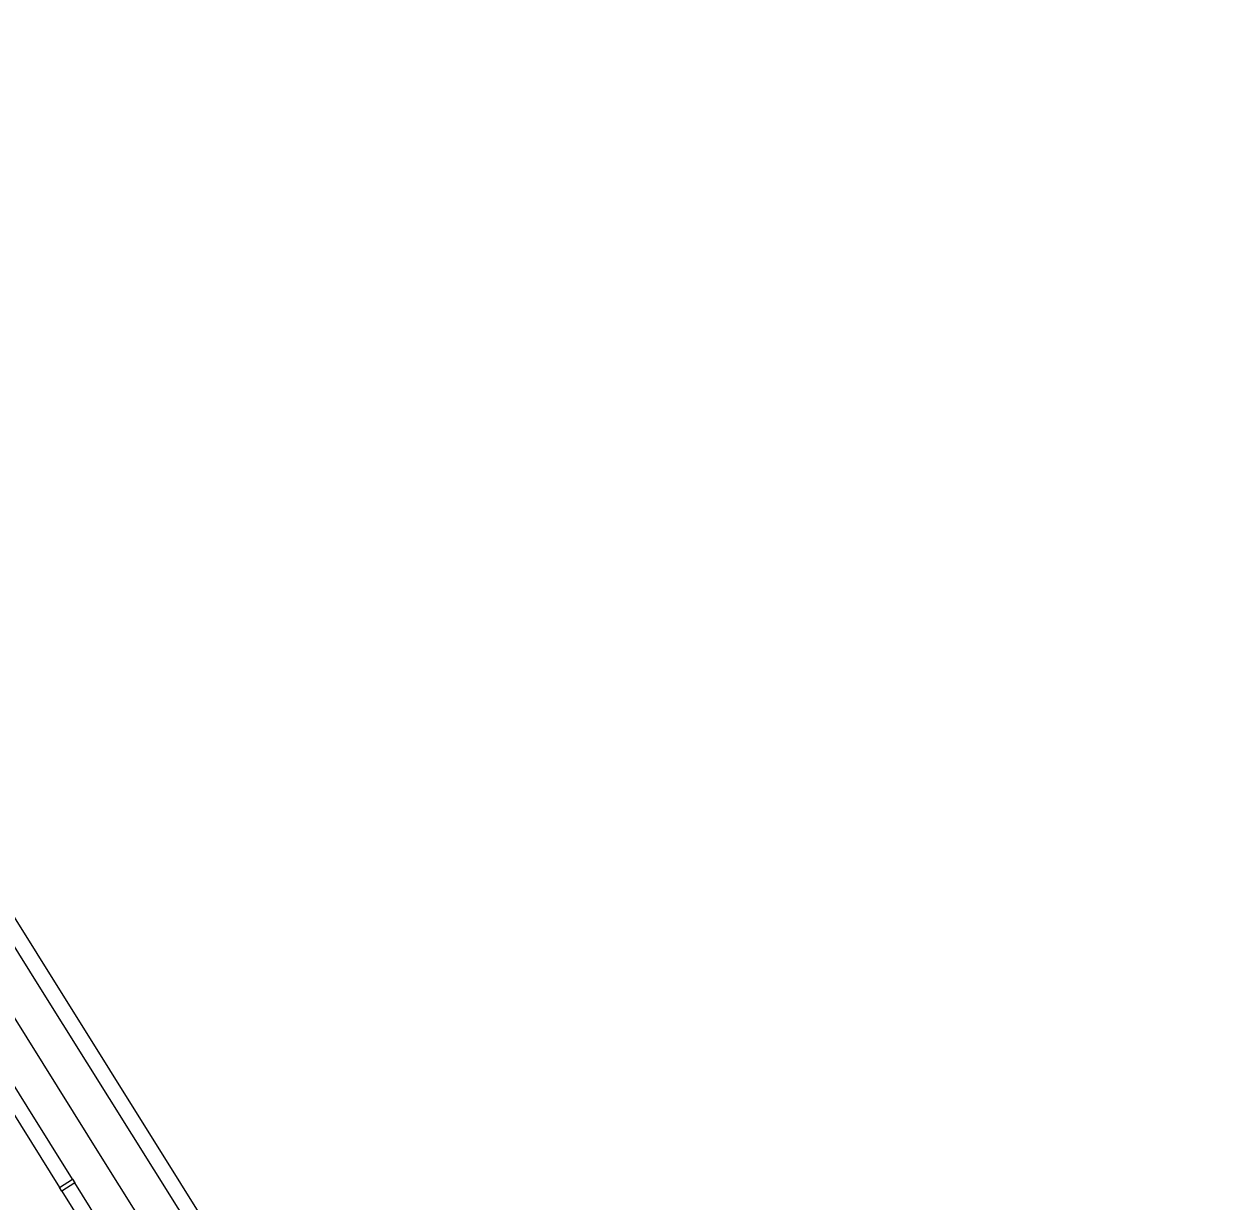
# Model space of a CAD drawing. Extents: x 157321 to 158827, y 386650 to 388532.
# Drawn here: x 158703.9 to 158821.2, y 387395.4 to 387511 of the extents above; entities that cross this region are included whole.
import ezdxf

# ---------------------------------------------------------------- set-up
doc = ezdxf.new("R2010")
doc.units = 0
for name, color, linetype in [('IMGEO_Haag', 7, 'Continuous'), ('IMGEO_Rijbaan_lokaal_open', 7, 'Continuous'), ('IMGEO_Rijbaan_regionaal_gesloten', 7, 'Continuous')]:
    doc.layers.add(name, color=color, linetype=linetype)

msp = doc.modelspace()

# ---------------------------------------------------------------- linework, layer by layer
at = {"layer": 'IMGEO_Haag'}
for points in [[(158707.39, 387396.77), (158708.67, 387397.57)], [(158708.89, 387397.21), (158707.62, 387396.42)]]:
    msp.add_lwpolyline(points, dxfattribs=at)
at = {"layer": 'IMGEO_Rijbaan_lokaal_open'}
for points in [[(158694.19, 387417.92), (158707.39, 387396.77)], [(158707.62, 387396.42), (158707.39, 387396.77)], [(158707.62, 387396.42), (158711.26, 387390.59), (158713.06, 387387.71)]]:
    msp.add_lwpolyline(points, dxfattribs=at)
at = {"layer": 'IMGEO_Rijbaan_regionaal_gesloten'}
for points in [[(158812.14, 387228.59), (158785.9, 387270.82), (158779.07, 387281.97), (158773.45, 387291.74), (158747.44, 387341.18), (158736.9, 387358.98), (158732.77, 387365.79), (158722.19, 387382.73), (158711.75, 387399.39), (158686.13, 387440.39), (158666.88, 387471.14), (158632.83, 387525.67), (158620.06, 387546.22), (158599.02, 387580.79), (158592.93, 387591.05), (158587, 387601.21), (158566.75, 387635.97), (158552.05, 387660.33), (158535.46, 387687.14), (158526.4, 387701.61), (158518.22, 387714.65)], [(158556.47, 387664.44), (158563.48, 387652.32), (158570.37, 387640.41), (158579.25, 387625.15), (158587.64, 387610.99), (158592.23, 387603.38), (158600, 387590.48), (158603.26, 387584.92), (158603.94, 387583.73), (158604.75, 387582.27), (158605.64, 387580.53), (158607.08, 387578), (158610.02, 387572.93), (158613.28, 387567.66), (158617.86, 387560), (158622.47, 387552.35), (158626.92, 387544.87), (158639.23, 387525.26), (158655.04, 387500), (158658.92, 387493.79), (158681.52, 387457.55), (158691.2, 387442.06), (158789.31, 387285.03), (158821.15, 387234.03)], [(158767.56, 387311.61), (158765.79, 387314.63), (158764.36, 387317.06), (158763.23, 387319.19), (158761.54, 387322.32), (158760.57, 387324.28), (158759.51, 387326.42), (158758.41, 387328.58), (158757.4, 387330.64), (158756.59, 387332.2), (158755.41, 387334.41), (158754.31, 387336.35), (158752.82, 387339), (158750.6, 387342.93), (158748.14, 387347.24), (158746.81, 387349.55), (158745.24, 387352.34), (158743.78, 387354.74), (158741.35, 387358.81), (158739.08, 387362.47), (158732.24, 387373.72), (158721.22, 387391.22), (158705.56, 387416.26), (158689.92, 387441.35)], [(158708.67, 387397.57), (158704.21, 387404.71), (158695.48, 387418.72)], [(158708.67, 387397.57), (158708.89, 387397.21)], [(158714.32, 387388.5), (158708.89, 387397.21)]]:
    msp.add_lwpolyline(points, dxfattribs=at)

doc.saveas('drawing.dxf')
